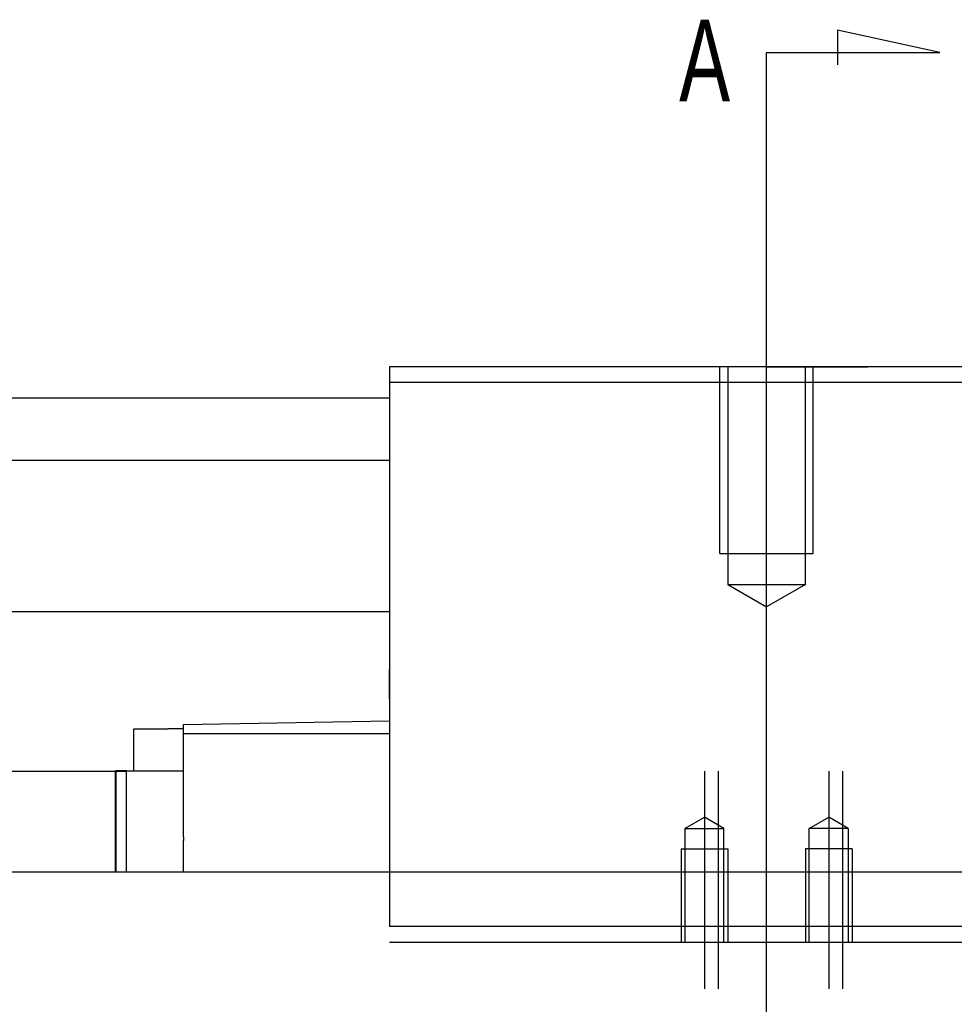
# Model space of a CAD drawing. Header units: millimetres. Extents: x 1805 to 4914, y -1594 to 860.
# Tile 488 of 656: x 4003 to 4063, y -885 to -821. Entities that reach past the tile are written whole.
import ezdxf
from ezdxf.lldxf.tags import DXFTag

# ---------------------------------------------------------------- set-up
doc = ezdxf.new("R2010")
doc.units = ezdxf.units.MM
doc.layers.get('0').update_dxf_attribs({"linetype": 'CONTINUOUS'})
doc.styles.add('CHN', font='txt')
tags = doc.linetypes.add('DASHED', pattern=[25.72, 12.86, -12.86]).pattern_tags.tags
tags[6:7] = [DXFTag(74, 4), DXFTag(75, 0), DXFTag(340, '0'), DXFTag(46, 0.0), DXFTag(50, 0.0), DXFTag(44, 0.0), DXFTag(45, 0.0)]
tags[4:5] = [DXFTag(74, 4), DXFTag(75, 0), DXFTag(340, '0'), DXFTag(46, 0.0), DXFTag(50, 0.0), DXFTag(44, 0.0), DXFTag(45, 0.0)]

msp = doc.modelspace()

# ---------------------------------------------------------------- linework, layer by layer
for p, q in [((4061.894, -823.445), (4055.307, -822.011)), ((4055.307, -822.011), (4055.307, -824.241)), ((4050.746, -823.445), (4061.894, -823.445)), ((4050.746, -826.081), (4050.746, -823.445)), ((4050.746, -916.568), (4050.746, -826.081)), ((4050.746, -843.649), (4057.246, -843.649))]:
    msp.add_line(p, q)
at = {"ltscale": 0.2}
for p, q in [((4050.746, -862.093), (4050.746, -840.649)), ((4046.746, -869.649), (4046.746, -883.649)), ((4047.641, -869.649), (4047.641, -883.649)), ((4054.746, -869.649), (4054.746, -883.649)), ((4055.641, -869.649), (4055.641, -883.649))]:
    msp.add_line(p, q, dxfattribs=at)
at = {"linetype": 'Continuous'}
for p, q in [((4026.496, -843.649), (4026.496, -844.649)), ((4074.996, -843.649), (4026.496, -843.649)), ((4026.496, -844.649), (4026.496, -879.649)), ((4026.496, -844.649), (4074.996, -844.649)), ((3945.141, -845.649), (4026.496, -845.649)), ((3945.141, -849.649), (4026.496, -849.649)), ((4026.496, -859.42), (3945.141, -859.42)), ((4026.496, -864.149), (4026.496, -863.149)), ((4026.496, -865), (4026.496, -864.149)), ((4013.246, -866.661), (4026.496, -866.43)), ((4013.246, -867.23), (4013.246, -866.661)), ((4010.046, -869.63), (4010.046, -866.93)), ((4010.046, -866.93), (4012.246, -866.93)), ((4013.246, -866.93), (4012.246, -866.93)), ((4013.246, -873.885), (4013.246, -867.23)), ((4013.246, -867.23), (4026.496, -867.23)), ((3961.648, -869.649), (4009.573, -869.649)), ((4008.846, -869.63), (4008.846, -876.149)), ((4008.846, -869.63), (4008.896, -869.63)), ((4009.573, -869.63), (4008.896, -869.63)), ((4008.896, -869.63), (4008.896, -876.149)), ((4009.573, -869.63), (4013.246, -869.63)), ((4009.573, -876.149), (4009.573, -869.63)), ((4013.246, -873.885), (4013.246, -874.106)), ((4013.246, -876.149), (4013.246, -874.106)), ((4076.496, -876.149), (3958.141, -876.149)), ((4074.996, -879.649), (4026.496, -879.649)), ((4026.496, -880.649), (4074.996, -880.649))]:
    msp.add_line(p, q, dxfattribs=at)
at = {"linetype": 'DASHED', "ltscale": 0.3}
for p, q in [((4047.746, -855.649), (4047.746, -843.649)), ((4048.246, -843.649), (4048.246, -857.649)), ((4053.246, -857.649), (4053.246, -843.649)), ((4053.746, -855.649), (4053.746, -843.649)), ((4047.746, -855.649), (4053.746, -855.649)), ((4048.246, -857.649), (4053.246, -857.649)), ((4048.246, -857.649), (4050.746, -859.093)), ((4053.246, -857.649), (4050.746, -859.093))]:
    msp.add_line(p, q, dxfattribs=at)
at = {"linetype": 'DASHED', "ltscale": 0.1}
for p, q in [((4045.496, -873.338), (4046.746, -872.616)), ((4047.996, -873.338), (4046.746, -872.616)), ((4053.496, -873.338), (4054.746, -872.616)), ((4055.996, -873.338), (4054.746, -872.616)), ((4045.496, -873.338), (4045.496, -880.649)), ((4045.496, -873.338), (4047.996, -873.338)), ((4047.996, -880.649), (4047.996, -873.338)), ((4053.496, -880.649), (4053.496, -873.338)), ((4055.996, -873.338), (4053.496, -873.338)), ((4055.996, -873.338), (4055.996, -880.649)), ((4045.246, -874.649), (4048.246, -874.649)), ((4045.246, -874.649), (4045.246, -880.649)), ((4048.246, -874.649), (4048.246, -880.649)), ((4056.246, -874.649), (4053.246, -874.649)), ((4053.246, -874.649), (4053.246, -880.649)), ((4056.246, -874.649), (4056.246, -880.649))]:
    msp.add_line(p, q, dxfattribs=at)

# ---------------------------------------------------------------- texts
at = {"style": 'CHN', "width": 0.7}
msp.add_text('A', height=5.25, dxfattribs=at).set_placement((4045.125, -826.581))

doc.saveas('drawing.dxf')
